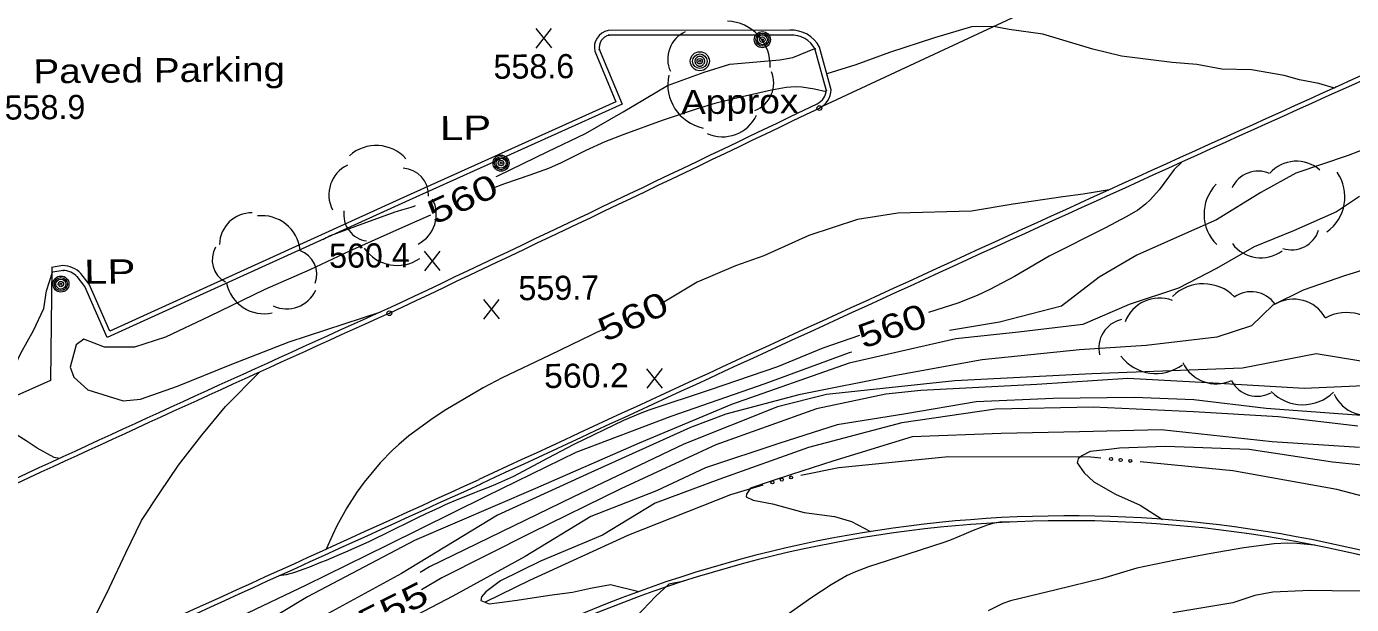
# Model space of a CAD drawing. Extents: x 2361284 to 2366480, y 6976556 to 6985346.
# Drawn here: x 2364595.9 to 2364859.7, y 6981027.3 to 6981142.3 of the extents above; entities that cross this region are included whole.
import ezdxf
from ezdxf.enums import TextEntityAlignment as Align

# ---------------------------------------------------------------- set-up
doc = ezdxf.new("R2010")
doc.units = 0
doc.header["$LTSCALE"] = 1.9
doc.header["$PDMODE"] = 32
doc.header["$PDSIZE"] = 0.95
for name, color, linetype, lineweight in [('12', 7, 'Continuous', 13), ('13', 7, 'Continuous', 13), ('16', 7, 'Continuous', 13), ('21', 7, 'Continuous', 13), ('3', 7, 'Continuous', 13), ('4', 7, 'Continuous', 13)]:
    doc.layers.add(name, color=color, linetype=linetype, lineweight=lineweight)

msp = doc.modelspace()

# ---------------------------------------------------------------- linework, layer by layer
at = {"layer": '12'}
for p, q in [((2364700.462, 6981138.023), (2364697.345, 6981141.874)), ((2364697.382, 6981137.994), (2364700.425, 6981141.903)), ((2364678.252, 6981093.7), (2364675.135, 6981097.551)), ((2364675.172, 6981093.671), (2364678.215, 6981097.58)), ((2364690.034, 6981084.081), (2364686.917, 6981087.932)), ((2364686.954, 6981084.052), (2364689.997, 6981087.961)), ((2364722.517, 6981070.329), (2364719.4, 6981074.18)), ((2364719.437, 6981070.3), (2364722.48, 6981074.209))]:
    msp.add_line(p, q, dxfattribs=at)
for points in [[(2364755.072, 6981129.269), (2364752.736, 6981129.837), (2364750.238, 6981130.21), (2364748.985, 6981130.293), (2364747.124, 6981130.174), (2364744.19, 6981129.635), (2364738.35, 6981128.32), (2364732.902, 6981126.958), (2364729.39, 6981125.901), (2364722.434, 6981123.579), (2364714.783, 6981120.824), (2364710.994, 6981119.35), (2364707.241, 6981117.638), (2364702.324, 6981115.162), (2364699.814, 6981114.043), (2364696.084, 6981112.688), (2364691.064, 6981111), (2364688.601, 6981110.036)], [(2364825.789, 6981115.241), (2364824.382, 6981113.847), (2364821.361, 6981109.799), (2364819.613, 6981107.824), (2364818.669, 6981106.91), (2364817.099, 6981105.727), (2364814.953, 6981104.468), (2364810.573, 6981102.156), (2364799.455, 6981096.61), (2364792.573, 6981092.534), (2364787.655, 6981089.925), (2364785.144, 6981088.733), (2364781.273, 6981087.196), (2364775.421, 6981085.35)], [(2364811.43, 6981109.774), (2364806.228, 6981108.905), (2364802.173, 6981108.396), (2364792.307, 6981106.901), (2364784.028, 6981105.542), (2364769.362, 6981105.153), (2364761.333, 6981103.887), (2364751.633, 6981100.685), (2364742.692, 6981096.68), (2364737.05, 6981094.656), (2364729.43, 6981091.414), (2364722.082, 6981087.044)], [(2364676.291, 6981104.708), (2364672.546, 6981103.052), (2364660.199, 6981097.556), (2364652.282, 6981093.87), (2364643.36, 6981089.925), (2364632.261, 6981084.559), (2364623.548, 6981080.475), (2364617.397, 6981078.467), (2364611.417, 6981078.46), (2364607.292, 6981080.071), (2364605.782, 6981078.957), (2364604.605, 6981074.475), (2364605.324, 6981072.473), (2364608.087, 6981069.999), (2364615.157, 6981067.768), (2364618.626, 6981068.139), (2364625.991, 6981070.729), (2364636.751, 6981075.081), (2364648.219, 6981079.52), (2364666.434, 6981085.513)], [(2364710.649, 6981082.004), (2364700.087, 6981076.873), (2364690.6, 6981072.354), (2364686.781, 6981070.374), (2364679.36, 6981065.996), (2364676.837, 6981064.367), (2364671.998, 6981060.805), (2364670, 6981059.131), (2364668.73, 6981057.954), (2364666.309, 6981055.451), (2364663.118, 6981051.632), (2364661.66, 6981049.632), (2364659.654, 6981046.487), (2364657.698, 6981042.915), (2364656.805, 6981041.095), (2364655.572, 6981038.308)], [(2364761.712, 6981080.819), (2364754.416, 6981078.28), (2364745.412, 6981074.555), (2364732.024, 6981069.987), (2364719.782, 6981065.911), (2364718.072, 6981065.277), (2364714.71, 6981063.864), (2364704.857, 6981059.078), (2364699.684, 6981056.378), (2364692.81, 6981052.738), (2364689.271, 6981051.139), (2364688.026, 6981050.637)], [(2364866.632, 6981070.967), (2364850.238, 6981070.241), (2364830.977, 6981071.358), (2364815.108, 6981072.217), (2364797.048, 6981071.026), (2364773.928, 6981069.846), (2364766.947, 6981069.124), (2364753.171, 6981066.178), (2364733.118, 6981059.046), (2364714.201, 6981050.286), (2364696.342, 6981041.496), (2364678.577, 6981032.567), (2364674.549, 6981030.168)], [(2364688.026, 6981050.637), (2364686.056, 6981049.88), (2364685.075, 6981049.495), (2364683.607, 6981048.907), (2364681.416, 6981048.002), (2364679.238, 6981047.065), (2364678.154, 6981046.583), (2364676.584, 6981045.865), (2364675.544, 6981045.375), (2364673.472, 6981044.376), (2364667.283, 6981041.321), (2364665.21, 6981040.321), (2364664.168, 6981039.83), (2364662.259, 6981038.951), (2364661.302, 6981038.52), (2364659.865, 6981037.883), (2364657.701, 6981036.949), (2364655.524, 6981036.041), (2364654.429, 6981035.596), (2364652.224, 6981034.725), (2364651.113, 6981034.298), (2364649.435, 6981033.669), (2364649.077, 6981033.546), (2364648.836, 6981033.472), (2364648.351, 6981033.344), (2364647.615, 6981033.189), (2364647.122, 6981033.104), (2364646.131, 6981032.958)], [(2364852.375, 6981039.059), (2364848.78, 6981039.421), (2364846.98, 6981039.482), (2364844.291, 6981039.352), (2364838.249, 6981038.525), (2364831.311, 6981037.329), (2364824.652, 6981036.086), (2364816.896, 6981034.502), (2364810.066, 6981032.437), (2364800.897, 6981030.159), (2364791.767, 6981028.012), (2364790.231, 6981027.49), (2364787.326, 6981025.98)]]:
    msp.add_lwpolyline(points, dxfattribs=at)
at = {"layer": '13'}
for points in [[(2364856.629, 6981130.256), (2364856.281, 6981129.991), (2364853.141, 6981130.943), (2364849.284, 6981131.686), (2364846.256, 6981132.516), (2364839.765, 6981133.635), (2364833.844, 6981133.798), (2364828.894, 6981134.691), (2364823.93, 6981135.114), (2364813.897, 6981136.389), (2364808.163, 6981137.804), (2364798.225, 6981140.78), (2364791.516, 6981141.676), (2364788.42, 6981142.277), (2364784, 6981142.225), (2364776.672, 6981139.995), (2364767.708, 6981137.13), (2364760.97, 6981134.666), (2364755.207, 6981132.891)], [(2364689.398, 6981112.464), (2364689.737, 6981112.587), (2364699.662, 6981117.432), (2364707.208, 6981120.984), (2364714.687, 6981125.305), (2364723.518, 6981130.519), (2364730.783, 6981133.218), (2364735.888, 6981134.767), (2364745.851, 6981135.672), (2364748.457, 6981136.117), (2364752.849, 6981137.908)], [(2364874.81, 6981137.428), (2364874.983, 6981135.09), (2364874.055, 6981130.592), (2364872.007, 6981124.041), (2364870.767, 6981122.26), (2364867.207, 6981119.825), (2364858.999, 6981116.597), (2364848.58, 6981113.128), (2364841.597, 6981109.271), (2364832.749, 6981103.806), (2364826.593, 6981101.108), (2364816.904, 6981096.766), (2364809.416, 6981092.384), (2364801.94, 6981086.633), (2364789.56, 6981083.454), (2364779.634, 6981081.82)], [(2364861.246, 6981108.428), (2364856.675, 6981105.413), (2364848.139, 6981101.643), (2364840.269, 6981098.448), (2364832.751, 6981094.116), (2364825.197, 6981090.194), (2364815.417, 6981086.981), (2364806.205, 6981082.962), (2364793.369, 6981081.47), (2364780.89, 6981080.161), (2364759.645, 6981075.269), (2364736.212, 6981067.067), (2364717.884, 6981059.391), (2364697.218, 6981050.335), (2364673.106, 6981039.985), (2364651.841, 6981028.812), (2364631.109, 6981016.294), (2364615.04, 6981005.503), (2364607.428, 6980999.479), (2364600.977, 6980991.233), (2364594.363, 6980978.565)], [(2364654.876, 6981099.915), (2364655.541, 6981100.279), (2364655.878, 6981100.449), (2364656.223, 6981100.602), (2364656.399, 6981100.67), (2364661.472, 6981102.527), (2364669.294, 6981105.392), (2364669.739, 6981105.547), (2364670.641, 6981105.826), (2364672.456, 6981106.346), (2364673.055, 6981106.537), (2364673.352, 6981106.64)], [(2364863.859, 6981094.372), (2364858.256, 6981092.659), (2364850.042, 6981089.84), (2364843.97, 6981086.852), (2364839.759, 6981082.721), (2364832.861, 6981080.456), (2364818.795, 6981078.802), (2364805.513, 6981077.945), (2364786.15, 6981075.941), (2364768.92, 6981072.848), (2364749.626, 6981068.955), (2364735.103, 6981065.164), (2364728.105, 6981062.489), (2364708.986, 6981053.877), (2364689.649, 6981045.063), (2364670.578, 6981033.451), (2364653.764, 6981024.28), (2364634.904, 6981011.64), (2364621.723, 6981001.065), (2364609.167, 6980987.955), (2364594.143, 6980971.53)], [(2364602.447, 6981056.334), (2364601.385, 6981056.504), (2364598.008, 6981058.342), (2364595.864, 6981059.831), (2364593.49, 6981061.289), (2364591.038, 6981063.506), (2364590.586, 6981065.862), (2364591.166, 6981069.008), (2364592.128, 6981071.987), (2364593.709, 6981075.052), (2364594.797, 6981077.292), (2364597.295, 6981081.776), (2364599.353, 6981086.157), (2364599.91, 6981089.672), (2364601.055, 6981093.383)], [(2364760.194, 6981077.495), (2364759.645, 6981077.359), (2364742.884, 6981071.181), (2364724.144, 6981064.672), (2364705.221, 6981057.521), (2364687.364, 6981048.771), (2364667.744, 6981039.104), (2364651.579, 6981031.11), (2364638.509, 6981024.855), (2364627.015, 6981016.686), (2364615.806, 6981008.119), (2364606.28, 6981000.308), (2364600.6, 6980996.082), (2364596.259, 6980992.991), (2364592.02, 6980992.841), (2364587.977, 6980994.242), (2364584.343, 6980995.568), (2364582.461, 6980996.94), (2364579.247, 6980998.421), (2364577.823, 6981001.947)], [(2364865.162, 6981075.103), (2364852.623, 6981077.113), (2364837.989, 6981074.325), (2364807.977, 6981073.15), (2364780.7, 6981071.75), (2364755.154, 6981069.037), (2364745.389, 6981066.629), (2364726.737, 6981059.176), (2364704.676, 6981048.605), (2364676.117, 6981034.753), (2364674.286, 6981033.626)], [(2364606.112, 6981015.837), (2364606.653, 6981016.812), (2364607.348, 6981019.438), (2364609.705, 6981025.111), (2364612.442, 6981030.648), (2364615.707, 6981037.519), (2364618.795, 6981043.97), (2364622.453, 6981049.494), (2364626.161, 6981054.959), (2364630.784, 6981060.973), (2364635.521, 6981066.65), (2364642.325, 6981073.535)], [(2364864.362, 6981064.645), (2364857.958, 6981065.155), (2364842.675, 6981066.289), (2364828.259, 6981067.982), (2364816.384, 6981068.449), (2364800.284, 6981068.286), (2364784.959, 6981067.601), (2364770.973, 6981065.187), (2364757.272, 6981062.996), (2364745.877, 6981059.338), (2364731.052, 6981054.456), (2364721.305, 6981049.914), (2364708.263, 6981044.75), (2364695.167, 6981036.824), (2364680.772, 6981028.927), (2364666.403, 6981021.46)], [(2364860.941, 6981062.752), (2364845.051, 6981064.642), (2364828.231, 6981065.602), (2364808.25, 6981066.562), (2364788.764, 6981066.137), (2364770.129, 6981063.448), (2364751.584, 6981058.522), (2364733.694, 6981052.131), (2364721.069, 6981047.461), (2364710.538, 6981041.051), (2364698.196, 6981035.883), (2364690.224, 6981031.947), (2364687.304, 6981029.809), (2364686.474, 6981028.771), (2364686.36, 6981028.08), (2364688.027, 6981027.366), (2364690.044, 6981027.685), (2364693.601, 6981028.099), (2364699.991, 6981029.11), (2364704.566, 6981029.733), (2364708.178, 6981030.538), (2364712.122, 6981031.235), (2364717.765, 6981029.849)], [(2364861.231, 6981058.504), (2364843.869, 6981059.609), (2364821.785, 6981062.049), (2364805.538, 6981061.635), (2364789.9, 6981061.316), (2364772.176, 6981060.598), (2364756.43, 6981055.798), (2364748.196, 6981053.129), (2364743.949, 6981051.729), (2364740.011, 6981050.411), (2364739.252, 6981049.234), (2364739.167, 6981048.673), (2364740.533, 6981048.036), (2364744.392, 6981047.283), (2364750.688, 6981045.574), (2364756.765, 6981044.781), (2364760.104, 6981043.803), (2364763.924, 6981041.789)], [(2364866.268, 6981054.502), (2364855.849, 6981055.583), (2364839.253, 6981058.085), (2364822.646, 6981058.707), (2364813.499, 6981058.37), (2364811.371, 6981058.13), (2364807.654, 6981057.695), (2364805.983, 6981056.859), (2364805.219, 6981056.232), (2364805.067, 6981055.44), (2364806.455, 6981053.473), (2364808.392, 6981051.682), (2364812.706, 6981049.243), (2364817.577, 6981047.02), (2364822.054, 6981044.202)], [(2364791.998, 6981043.686), (2364789.69, 6981043.671), (2364788.55, 6981043.454), (2364787.116, 6981043.022), (2364784.322, 6981042.013), (2364782.461, 6981041.21), (2364779.99, 6981040.13), (2364778.725, 6981039.669), (2364771.118, 6981037.237), (2364763.49, 6981034.774), (2364760.936, 6981033.79), (2364759.284, 6981033.005), (2364756.094, 6981031.203), (2364752.238, 6981028.687), (2364744.113, 6981022.969), (2364735.838, 6981017.478), (2364731.649, 6981014.81)], [(2364726.826, 6981031.935), (2364723.751, 6981031.326), (2364721.096, 6981028.871), (2364717.302, 6981024.904), (2364715.046, 6981022.353), (2364711.565, 6981019.309), (2364707.526, 6981016.041), (2364704.72, 6981013.494), (2364701.009, 6981010.409), (2364696.062, 6981006.822), (2364691.116, 6981002.284), (2364687.865, 6980998.163), (2364685.421, 6980994.389)], [(2364885.955, 6981029.818), (2364882.499, 6981030.465), (2364878.435, 6981030.847), (2364873.664, 6981030.831), (2364869.909, 6981030.266), (2364866.26, 6981030.131), (2364861.763, 6981029.948), (2364855.832, 6981030.002), (2364851.45, 6981030.08), (2364843.993, 6981029.729), (2364840.379, 6981029.035), (2364836.013, 6981027.603), (2364824.061, 6981025.629)]]:
    msp.add_lwpolyline(points, dxfattribs=at)
at = {"layer": '16'}
for centre, radius, start, end in [((2364729.464, 6981135.802), 5.915, 114.13784, 204.13784), ((2364735.066, 6981134.481), 8.878, 357.70927, 87.70927), ((2364738.731, 6981131.084), 5.915, 291.67256, 21.67256), ((2364732.435, 6981130.761), 8.878, 167.96099, 257.96099), ((2364734.492, 6981127.739), 7.402, 245.13156, 335.13156), ((2364665.515, 6981110.637), 7.967, 41.95173, 131.95173), ((2364662.741, 6981108.759), 6.642, 116.39189, 206.39189), ((2364848.698, 6981108.403), 7.073, 48.66157, 138.66157), ((2364670.62, 6981108.765), 5.308, 357.53287, 87.53287), ((2364841.036, 6981107.852), 5.653, 66.05283, 156.05283), ((2364849.856, 6981108.374), 8.484, 305.19184, 35.19184), ((2364838.783, 6981104.948), 8.484, 135.62849, 225.62849), ((2364670.826, 6981104.903), 6.642, 297.31959, 27.31959), ((2364640.718, 6981098.817), 6.383, 89.08864, 179.08864), ((2364642.748, 6981096.979), 7.656, 6.50413, 96.50413), ((2364664.35, 6981104.868), 5.308, 171.85366, 261.85366), ((2364847.748, 6981103.5), 5.653, 251.69528, 341.69528), ((2364841.6, 6981103.321), 7.073, 216.7721, 306.7721), ((2364637.976, 6981095.895), 5.101, 150.81441, 240.81441), ((2364648.584, 6981092.909), 5.101, 340.18946, 70.18946), ((2364669.698, 6981102.692), 7.967, 214.30311, 304.30311), ((2364643.209, 6981092.772), 7.656, 191.94841, 281.94841), ((2364830.146, 6981082.323), 8.759, 44.5768, 134.5768), ((2364647.688, 6981092.469), 6.383, 245.26873, 335.26873), ((2364821.409, 6981080.933), 7.303, 69.30683, 159.30683), ((2364839.661, 6981083.678), 5.836, 35.11899, 125.11899), ((2364848.107, 6981080.71), 7.303, 29.91932, 119.91932), ((2364815.187, 6981078.289), 5.836, 103.31791, 193.31791), ((2364858.684, 6981076.601), 8.759, 29.23474, 119.23474), ((2364820.725, 6981081.98), 8.759, 217.01343, 307.01343), ((2364832.713, 6981078.48), 7.303, 204.74465, 294.74465), ((2364840.899, 6981074.541), 5.836, 208.47546, 298.47546), ((2364849.957, 6981075.777), 8.759, 224.35428, 314.35428), ((2364862.832, 6981072.189), 7.303, 204.86028, 294.86028)]:
    msp.add_arc(centre, radius, start, end, dxfattribs=at)
at = {"layer": '21'}
for points in [[(2364809.788, 6981056.405), (2364807.745, 6981056.606), (2364779.443, 6981056.647), (2364757.593, 6981054.479), (2364750.058, 6981052.947)], [(2364876.511, 6981044.96), (2364856.72, 6981050.141), (2364836.063, 6981053.865), (2364817.595, 6981055.649)], [(2364742.465, 6981051.005), (2364736.043, 6981049.104), (2364715.708, 6981041.07), (2364696.012, 6981032.022), (2364687.234, 6981027.739)]]:
    msp.add_lwpolyline(points, dxfattribs=at)
for centre in [(2364811.787, 6981056.214), (2364813.698, 6981056.029), (2364815.609, 6981055.844), (2364744.397, 6981051.572), (2364746.238, 6981052.116), (2364748.108, 6981052.546)]:
    msp.add_circle(centre, 0.3, dxfattribs=at)
at = {"layer": '3'}
for p, q in [((2364754.359, 6981126.412), (2364803.285, 6981149.238)), ((2364753.316, 6981126.911), (2364753.318, 6981126.912)), ((2364667.741, 6981086.105), (2364667.725, 6981086.098)), ((2364685.972, 6981052.138), (2364685.973, 6981052.139)), ((2364686.376, 6981051.267), (2364686.371, 6981051.265))]:
    msp.add_line(p, q, dxfattribs=at)
for points in [[(2364747.825, 6981141.541), (2364747.826, 6981141.541), (2364711.663, 6981141.517), (2364711.663, 6981141.517)], [(2364747.876, 6981140.582), (2364747.825, 6981140.581), (2364711.662, 6981140.557), (2364711.874, 6981140.58)], [(2364709.961, 6981137.577), (2364709.909, 6981137.74), (2364714.473, 6981126.813), (2364672.062, 6981107.728), (2364611.969, 6981080.395), (2364607.532, 6981090.515), (2364605.973, 6981092.52), (2364606.016, 6981092.463)], [(2364709.023, 6981137.372), (2364709.022, 6981137.372), (2364713.228, 6981127.301), (2364671.663, 6981108.605), (2364612.457, 6981081.67), (2364608.368, 6981091.013), (2364606.728, 6981093.107), (2364606.728, 6981093.107)], [(2364755.106, 6981129.711), (2364755.14, 6981129.45), (2364752.849, 6981137.928), (2364752.93, 6981137.726)], [(2364756.066, 6981129.699), (2364756.067, 6981129.699), (2364753.777, 6981138.177), (2364753.777, 6981138.177)], [(2364600.936, 6981094.342), (2364600.679, 6981071.869), (2364569.599, 6981058.052), (2364579.795, 6981052.238)], [(2364603.102, 6981094.692), (2364603.102, 6981094.693), (2364600.896, 6981094.332)], [(2364603.113, 6981093.732), (2364603.261, 6981093.744), (2364601.055, 6981093.383)]]:
    msp.add_lwpolyline(points, dxfattribs=at)
for centre, radius, start, end in [((2364712.427, 6981138.117), 3.485, 102.66717, 192.35076), ((2364748.163, 6981135.191), 6.359, 28.01215, 93.05114), ((2364712.427, 6981138.117), 2.525, 102.66716, 192.35075), ((2364748.163, 6981135.191), 5.399, 28.01215, 93.05114), ((2372286.068, 6964675.112), 18054.596, 114.25796, 114.89463), ((2372286.067, 6964675.111), 18053.637, 114.25796, 114.89463), ((2364751.962, 6981129.749), 3.144, 295.55025, 359.29385), ((2364751.962, 6981129.749), 4.104, 295.55027, 359.29386), ((2357504.729, 6996217.977), 16741.633, 295.33153, 295.65605), ((2357504.729, 6996217.977), 16742.593, 295.33153, 295.65605), ((2364603.153, 6981089.872), 4.821, 42.1503, 90.60783), ((2364603.153, 6981089.872), 3.861, 42.1503, 90.60783), ((2368743.952, 6972060.5), 9903.385, 114.30524, 114.79225), ((2368743.952, 6972060.5), 9902.425, 114.30524, 114.79225), ((2335175.351, 7045866.766), 71216.661, 294.31996, 294.48016), ((2335175.351, 7045866.767), 71217.621, 294.31996, 294.48016), ((2364803.271, 6980794.53), 250.373, 70.95169, 116.54457), ((2364803.271, 6980794.53), 249.412, 70.95169, 116.54457)]:
    msp.add_arc(centre, radius, start, end, dxfattribs=at)
for p in [(2364753.732, 6981126.046), (2364668.136, 6981085.23)]:
    msp.add_point(p, dxfattribs=at)
at = {"layer": '4'}
for centre, radius in [((2364742.382, 6981139.659), 1.6), ((2364742.382, 6981139.659), 1.3), ((2364742.382, 6981139.659), 1), ((2364742.382, 6981139.659), 0.539), ((2364742.382, 6981139.659), 0.192), ((2364729.932, 6981135.37), 1.9), ((2364729.932, 6981135.37), 1.442), ((2364729.932, 6981135.37), 0.539), ((2364729.932, 6981135.37), 0.192), ((2364690.363, 6981115.093), 1.6), ((2364690.363, 6981115.093), 1.3), ((2364690.363, 6981115.093), 1), ((2364690.363, 6981115.093), 0.539), ((2364690.363, 6981115.093), 0.192), ((2364602.757, 6981091.029), 1.6), ((2364602.757, 6981091.029), 1.3), ((2364602.757, 6981091.029), 1), ((2364602.757, 6981091.029), 0.539), ((2364602.757, 6981091.029), 0.192)]:
    msp.add_circle(centre, radius, dxfattribs=at)
for start, end in [(163.46611, 174.71615), (152.21535, 163.46538), (140.96646, 152.21649), (129.71376, 140.96379), (118.46406, 129.71409), (107.21593, 118.46597), (95.96582, 107.21585), (84.71553, 95.96557), (73.46552, 84.71555), (62.21535, 73.46538), (50.96397, 62.214), (39.71588, 50.96591), (28.46656, 39.7166), (17.21479, 28.46483), (5.96345, 17.21348), (174.71552, 185.96556), (185.96287, 197.21291), (197.21479, 208.46483), (208.46822, 219.71826), (219.71376, 230.96379), (230.96397, 242.214), (242.21812, 253.46815), (253.46258, 264.71261), (264.71553, 275.96557), (275.96582, 287.21585), (287.21593, 298.46597), (298.46406, 309.71409), (309.71589, 320.96592), (320.96646, 332.21649), (332.21419, 343.46422), (343.46611, 354.71615), (354.71553, 5.96557)]:
    msp.add_arc((2364729.932, 6981135.37), 0.973, start, end, dxfattribs=at)

# ---------------------------------------------------------------- texts
at = {"layer": '12'}
for s, p in [('558.6', (2364688.884, 6981131.86)), ('558.9', (2364591.576, 6981123.744)), ('560.4', (2364656.15, 6981094.247)), ('559.7', (2364693.843, 6981087.805))]:
    msp.add_text(s, height=4.799, rotation=0.545, dxfattribs=at).set_placement(p)
for s, rotation, width, p in [(' 560 ', 24.82, 1.35, (2364683.711, 6981105.792)), (' 560 ', 24.493, 1.35, (2364717.616, 6981082.4)), (' 560 ', 19.575, 1.3, (2364769.012, 6981080.451)), (' 555 ', 26.609, 1.35, (2364669.926, 6981024.535))]:
    msp.add_text(s, height=4.8, rotation=rotation, dxfattribs=dict(at, width=width)).set_placement(p, align=Align.CENTER)
at = {"layer": '12', "width": 1.05}
msp.add_text('560.2', height=4.799, rotation=0.545, dxfattribs=at).set_placement((2364698.949, 6981070.333))
at = {"layer": '3', "width": 1.2}
msp.add_text('Paved Parking', height=4.799, rotation=0.545, dxfattribs=at).set_placement((2364597.297, 6981130.949))
at = {"layer": '4'}
for s, width, p in [('Approx', 1.15, (2364726.202, 6981124.825)), ('  LP', 1.3, (2364673.578, 6981119.644)), ('  LP', 1.3, (2364602.757, 6981091.029))]:
    msp.add_text(s, height=4.799, rotation=0.545, dxfattribs=dict(at, width=width)).set_placement(p)

doc.saveas('drawing.dxf')
